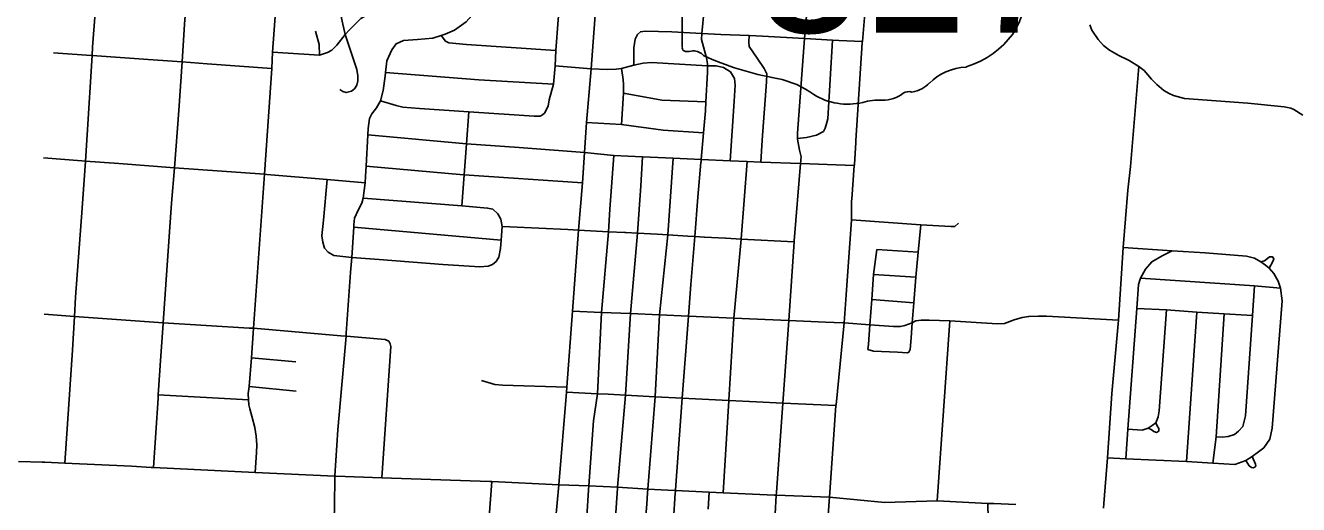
# Model space of a CAD drawing. Extents: x 1755200 to 1902939, y 644115 to 788070.
# Drawn here: x 1854921 to 1867463, y 712370 to 717084 of the extents above; entities that cross this region are included whole.
import ezdxf

# ---------------------------------------------------------------- set-up
doc = ezdxf.new("R2010")
doc.units = 0
for name, color, linetype in [('GM_X_City_Street', 7, 'Continuous'), ('GM_X_State_Route', 7, 'Continuous'), ('GM_X_State_Shield', 7, 'Continuous'), ('GM_X_US_Route', 7, 'Continuous')]:
    doc.layers.add(name, color=color, linetype=linetype)

msp = doc.modelspace()

# ---------------------------------------------------------------- linework, layer by layer
at = {"layer": 'GM_X_City_Street'}
for points in [[(1860052, 711084), (1860055, 711107), (1860064, 711233), (1860092, 711537), (1860128, 712001), (1860141, 712209), (1860174, 712565), (1860251, 713477), (1860253, 713524), (1860310, 714273), (1860368, 715070), (1860409, 715537), (1860428, 715834), (1860449, 716129), (1860493, 716659), (1860550, 717412), (1860592, 717976), (1860621, 718378), (1860641, 718596), (1860664, 718914), (1860715, 719595)], [(1856277, 714152), (1856277, 714158), (1856361, 715335), (1856388, 715683), (1856432, 716249), (1856464, 716725), (1856489, 717096), (1856551, 717871), (1856570, 718101), (1856636, 719076)], [(1857183, 712685), (1857197, 712881), (1857199, 712956), (1857193, 713044), (1857181, 713127), (1857151, 713241), (1857132, 713311), (1857122, 713352), (1857118, 713399), (1857116, 713464), (1857125, 713531), (1857146, 713815), (1857167, 714104), (1857276, 715622), (1857348, 716662), (1857354, 716821), (1857409, 717574), (1857423, 717802), (1857478, 718606), (1857518, 719171)], [(1855307, 712777), (1855385, 713888), (1855403, 714221), (1855414, 714411), (1855479, 715287), (1855512, 715750), (1855530, 716007), (1855577, 716790), (1855581, 716871), (1855662, 717931), (1855672, 718065), (1855739, 718952)], [(1858018, 716455), (1858049, 716433), (1858081, 716424), (1858133, 716438), (1858162, 716461), (1858185, 716497), (1858196, 716538), (1858194, 716589), (1858186, 716651), (1858070, 716996), (1858034, 717157), (1858028, 717227), (1858034, 717287), (1858042, 717340), (1858071, 717448), (1858095, 717557), (1858108, 717627), (1858112, 717767), (1858095, 717898), (1858092, 718006), (1858119, 718309), (1858151, 718891)], [(1857354, 716821), (1857816, 716791), (1857898, 716817), (1857940, 716841), (1857987, 716889), (1858070, 716996), (1858113, 717042), (1858225, 717154), (1858313, 717201), (1858438, 717238), (1858622, 717256), (1858836, 717292), (1858955, 717349), (1859138, 717508), (1859191, 717591), (1859209, 717680), (1859220, 717797), (1859226, 717860), (1859260, 718332), (1859251, 718377), (1859240, 718395), (1859216, 718414), (1859175, 718423), (1859016, 718438)], [(1861576, 715736), (1861577, 715742), (1861579, 715766), (1861602, 716029), (1861621, 716244), (1861625, 716332), (1861640, 716622), (1861640, 716688), (1861641, 716708), (1861630, 716767), (1861581, 716946), (1861583, 717006), (1861608, 717242), (1861620, 717341), (1861653, 717626)], [(1858418, 716344), (1858445, 716444), (1858463, 716587), (1858467, 716621), (1858481, 716735), (1858529, 716846), (1858572, 716903), (1858645, 716935), (1858782, 716945), (1858934, 716961), (1859016, 716986), (1859057, 716999), (1859149, 717039), (1859261, 717120), (1859347, 717215), (1859377, 717249), (1859458, 717373), (1859490, 717434), (1859525, 717457), (1859571, 717471), (1859691, 717474), (1860049, 717452), (1860194, 717444), (1860550, 717412)], [(1860035, 716223), (1860069, 716291), (1860079, 716352), (1860124, 716507), (1860139, 716686), (1860146, 716837), (1860168, 717140), (1860194, 717444)], [(1862559, 715750), (1862560, 715766), (1862563, 715792), (1862548, 715856), (1862526, 715965), (1862526, 715971), (1862527, 716025), (1862596, 716957), (1862624, 717293)], [(1865891, 716681), (1865793, 716740), (1865693, 716789), (1865599, 716842), (1865542, 716888), (1865489, 716946), (1865427, 717038), (1865406, 717091)], [(1857816, 716791), (1857813, 716897), (1857779, 717028)], [(1859016, 716986), (1859059, 716931), (1859093, 716912), (1859266, 716897), (1860146, 716837)], [(1860913, 716694), (1860915, 716865), (1860927, 716951), (1860952, 716997), (1860979, 717022), (1861027, 717027), (1861289, 717021), (1861583, 717006), (1861771, 716997), (1862049, 716987), (1862181, 716979), (1862596, 716957), (1862600, 716957), (1862870, 716941), (1862934, 716937), (1863166, 716926)], [(1862165, 715740), (1862179, 715955), (1862222, 716529), (1862224, 716607), (1862197, 716662), (1862128, 716764), (1862050, 716879), (1862047, 716919), (1862049, 716987)], [(1862526, 715971), (1862614, 715981), (1862713, 716006), (1862782, 716042), (1862799, 716075), (1862816, 716131), (1862827, 716165), (1862870, 716941)], [(1855198, 716816), (1855567, 716790)], [(1855567, 716790), (1855571, 716790), (1855577, 716790), (1856130, 716751), (1856464, 716725), (1856711, 716706), (1857348, 716662)], [(1860139, 716686), (1860456, 716662)], [(1860456, 716662), (1860493, 716659), (1860655, 716650), (1860739, 716654), (1860793, 716661), (1860913, 716694), (1861006, 716713), (1861088, 716720), (1861640, 716688), (1861646, 716688), (1861726, 716686), (1861799, 716670), (1861868, 716629)], [(1865545, 712379), (1865582, 712828), (1865623, 713461), (1865688, 714184), (1865735, 714898), (1865780, 715462), (1865808, 715696), (1865891, 716681)], [(1867505, 716203), (1867418, 716257), (1867386, 716271), (1867320, 716283), (1866962, 716319), (1866338, 716365), (1866232, 716395), (1866188, 716416), (1866135, 716446), (1866066, 716503), (1866015, 716556), (1865942, 716642), (1865891, 716681)], [(1858467, 716621), (1859388, 716549), (1860124, 716507)], [(1860793, 716111), (1860814, 716419), (1860813, 716512), (1860805, 716575), (1860793, 716661)], [(1861863, 715753), (1861902, 716340), (1861913, 716498), (1861906, 716562), (1861868, 716629)], [(1860814, 716419), (1861190, 716350), (1861625, 716332)], [(1858124, 714656), (1858135, 714802), (1858155, 715099), (1858156, 715123), (1858162, 715187), (1858199, 715266), (1858235, 715337), (1858249, 715386), (1858266, 715537), (1858272, 715601), (1858278, 715701), (1858295, 716009), (1858298, 716069), (1858311, 716169), (1858332, 716216), (1858378, 716273), (1858418, 716344)], [(1858418, 716344), (1858573, 716296), (1858640, 716280), (1858802, 716267), (1859289, 716235), (1859932, 716192), (1859993, 716193), (1860013, 716204), (1860035, 716223)], [(1859221, 715309), (1859243, 715614), (1859266, 715921), (1859289, 716235)], [(1860449, 716129), (1860793, 716111), (1861203, 716055), (1861602, 716029)], [(1858295, 716009), (1859266, 715921), (1859785, 715884), (1860428, 715834)], [(1860428, 715834), (1860716, 715806), (1861000, 715791), (1861301, 715779), (1861579, 715766), (1861863, 715753), (1862031, 715745), (1862165, 715740), (1862556, 715726), (1863086, 715707)], [(1860468, 712514), (1860471, 712554), (1860518, 713192), (1860555, 713460), (1860595, 714261), (1860664, 715054), (1860678, 715275), (1860716, 715806)], [(1860754, 712530), (1860755, 712541), (1860831, 713446), (1860831, 713446), (1860882, 714250), (1860950, 715039), (1860983, 715506), (1861000, 715791)], [(1855100, 715781), (1855475, 715753)], [(1855475, 715753), (1855475, 715753), (1855512, 715750), (1855840, 715725), (1856388, 715683)], [(1856388, 715683), (1856388, 715683), (1856388, 715683), (1857276, 715622), (1857300, 715619)], [(1858278, 715701), (1859235, 715615), (1859243, 715614), (1860409, 715537)], [(1861049, 712484), (1861049, 712484), (1861051, 712521), (1861054, 712564), (1861123, 713430), (1861123, 713432), (1861168, 714236), (1861249, 715023), (1861301, 715779)], [(1861319, 712427), (1861319, 712438), (1861324, 712507), (1861325, 712514), (1861389, 713416), (1861453, 714223), (1861477, 714536), (1861515, 715008), (1861546, 715396), (1861576, 715736)], [(1861794, 712486), (1861850, 713394), (1861851, 713397), (1861898, 714204), (1861972, 714981), (1861973, 714985), (1862031, 715745)], [(1862319, 712488), (1862319, 712489), (1862381, 713368), (1862442, 714181), (1862494, 714956), (1862494, 714964), (1862556, 715726), (1862557, 715730), (1862559, 715750)], [(1857300, 715619), (1857893, 715568), (1858266, 715537)], [(1857893, 715568), (1857856, 715170), (1857841, 715014), (1857849, 714952), (1857866, 714893), (1857902, 714852), (1857959, 714820), (1858105, 714804), (1858135, 714802), (1858407, 714781), (1859032, 714733), (1859397, 714708), (1859479, 714716), (1859522, 714733), (1859557, 714762), (1859584, 714803), (1859600, 714889), (1859607, 714973), (1859617, 715107)], [(1858249, 715386), (1859221, 715309), (1859474, 715287), (1859524, 715276), (1859576, 715232), (1859605, 715177), (1859617, 715107), (1859693, 715103)], [(1863059, 715172), (1863741, 715121), (1864037, 715105), (1864076, 715106), (1864112, 715138)], [(1858155, 715099), (1859607, 714973)], [(1859693, 715103), (1860264, 715075)], [(1860264, 715075), (1860368, 715070), (1860664, 715054), (1860827, 715046), (1860834, 715046)], [(1860834, 715046), (1860950, 715039), (1861143, 715029), (1861249, 715023), (1861447, 715012), (1861515, 715008), (1861608, 715002), (1861612, 715002)], [(1863609, 713862), (1863625, 713868), (1863638, 713897), (1863647, 714009), (1863658, 714159), (1863673, 714354), (1863691, 714608), (1863714, 714855), (1863741, 715121)], [(1861612, 715002), (1861817, 714990), (1861820, 714990)], [(1861820, 714990), (1861972, 714981), (1861973, 714981), (1862494, 714956)], [(1863220, 713894), (1863225, 713945), (1863239, 714138), (1863258, 714388), (1863275, 714635), (1863310, 714881)], [(1863310, 714881), (1863714, 714855)], [(1865582, 712828), (1865761, 712819), (1866360, 712792), (1866620, 712777), (1866834, 712765), (1866945, 712804), (1867006, 712841), (1867069, 712890), (1867121, 712928), (1867179, 713012), (1867204, 713120), (1867302, 714376), (1867284, 714500), (1867261, 714568), (1867221, 714643), (1867175, 714696), (1867138, 714727), (1867090, 714759), (1867029, 714793), (1866949, 714814), (1866542, 714846), (1866217, 714866), (1865735, 714898)], [(1865761, 712819), (1865780, 713111), (1865869, 714300), (1865887, 714536), (1865905, 714598), (1865954, 714685), (1866017, 714759), (1866119, 714819), (1866217, 714866)], [(1867175, 714696), (1867189, 714724), (1867213, 714768), (1867221, 714787), (1867208, 714806), (1867178, 714809), (1867158, 714792), (1867127, 714769), (1867090, 714759)], [(1857970, 712652), (1857998, 713105), (1858079, 714027), (1858081, 714057), (1858124, 714655), (1858124, 714656)], [(1863275, 714635), (1863691, 714608)], [(1865905, 714598), (1867030, 714522), (1867284, 714500)], [(1866651, 713035), (1866713, 713033), (1866769, 713041), (1866831, 713059), (1866870, 713091), (1866914, 713139), (1866939, 713244), (1867008, 714231), (1867030, 714522)], [(1863258, 714388), (1863673, 714354)], [(1865869, 714300), (1866163, 714286), (1866460, 714264), (1866729, 714246), (1867008, 714231)], [(1855105, 714243), (1855318, 714228)], [(1855318, 714228), (1855318, 714228), (1855403, 714221), (1856277, 714158), (1857125, 714107)], [(1860310, 714273), (1860595, 714261), (1860882, 714250), (1861168, 714236), (1861453, 714223), (1861898, 714204), (1862442, 714181), (1862804, 714166), (1862975, 714158)], [(1862975, 714158), (1862986, 714158), (1863239, 714138), (1863474, 714121), (1863541, 714123), (1863584, 714132), (1863658, 714159), (1863694, 714177), (1863746, 714185), (1863763, 714185)], [(1863763, 714185), (1863823, 714185), (1864029, 714178)], [(1863902, 712405), (1864029, 714178)], [(1864029, 714178), (1864497, 714147), (1864567, 714152), (1864660, 714189), (1864739, 714210), (1864805, 714221), (1864902, 714224), (1864980, 714224), (1865688, 714184)], [(1865780, 713111), (1865923, 713102), (1865983, 713120), (1866021, 713148), (1866056, 713175), (1866079, 713233), (1866090, 713291), (1866163, 714286)], [(1866360, 712792), (1866460, 714264)], [(1866620, 712777), (1866651, 713035), (1866729, 714246)], [(1856227, 713416), (1856227, 713421), (1856229, 713449), (1856254, 713833), (1856277, 714152)], [(1857125, 714107), (1857167, 714104), (1858027, 714031)], [(1858027, 714031), (1858029, 714031), (1858079, 714027), (1858083, 714027), (1858466, 713994), (1858501, 713977)], [(1858432, 712633), (1858520, 713924), (1858515, 713950), (1858501, 713977)], [(1857146, 713815), (1857585, 713773)], [(1863220, 713894), (1863276, 713879), (1863511, 713868), (1863609, 713862)], [(1859413, 713591), (1859546, 713552), (1859621, 713543), (1860253, 713524)], [(1856182, 712733), (1856227, 713416)], [(1856229, 713449), (1857118, 713399)], [(1857125, 713531), (1857587, 713486)], [(1860251, 713477), (1860555, 713460), (1860662, 713455), (1860831, 713446), (1861123, 713430), (1861389, 713416), (1861850, 713394), (1862124, 713381), (1862381, 713368), (1862386, 713368)], [(1862386, 713368), (1862906, 713343)], [(1865983, 713120), (1866010, 713108), (1866036, 713090), (1866063, 713079), (1866085, 713093), (1866086, 713117), (1866070, 713144), (1866056, 713175)], [(1866945, 712804), (1866978, 712752), (1866998, 712735), (1867017, 712731), (1867032, 712737), (1867042, 712750), (1867040, 712766), (1867006, 712841)], [(1857965, 712387), (1857967, 712609), (1857970, 712649), (1857970, 712651), (1857970, 712652)], [(1859442, 711571), (1859483, 712154), (1859490, 712248), (1859514, 712597)], [(1860688, 711398), (1860711, 711782), (1860713, 711951), (1860754, 712530)], [(1860355, 711371), (1860398, 711410), (1860406, 711470), (1860436, 711983), (1860468, 712514)], [(1860923, 711026), (1860936, 711166), (1860976, 711588), (1861003, 711908), (1861042, 712372), (1861049, 712484)], [(1861307, 712264), (1861308, 712276), (1861319, 712427)], [(1861647, 712323), (1861658, 712492)], [(1862306, 712277), (1862306, 712278), (1862317, 712462), (1862319, 712488)], [(1857873, 711280), (1857892, 711541), (1857900, 711651), (1857965, 712306), (1857965, 712386), (1857965, 712387)], [(1864437, 710740), (1864442, 710904), (1864426, 711394), (1864419, 711653), (1864403, 712381)], [(1865542, 712335), (1865545, 712379)]]:
    msp.add_lwpolyline(points, dxfattribs=at)
at = {"layer": 'GM_X_State_Route'}
for points in [[(1863102, 715953), (1863165, 716912), (1863166, 716926), (1863216, 717519), (1863235, 717756), (1863238, 717788)], [(1863061, 715376), (1863086, 715707), (1863087, 715715), (1863101, 715933), (1863102, 715953)], [(1863006, 714432), (1863059, 715172), (1863060, 715360), (1863061, 715376)], [(1862842, 712441), (1862906, 713343), (1862907, 713351), (1862986, 714158), (1863006, 714432)], [(1862703, 710922), (1862713, 711032), (1862753, 711482), (1862807, 712003), (1862811, 712053), (1862842, 712441)]]:
    msp.add_lwpolyline(points, dxfattribs=at)
at = {"layer": 'GM_X_State_Shield'}
msp.add_line((1861392, 718979), (1861392, 716866), dxfattribs=at)
for centre, major_axis, start_param, end_param in [((1863839, 717359), (923, 0), 5.101752, 6.440018), ((1861432, 716861), (40.7, 0), 3.00124, 4.508301), ((1861439, 717077), (310, 0), 4.665946, 4.897461), ((1861502, 716744), (112, 0), 0.519207, 1.627899), ((1862915, 718642), (2665, 0), 4.195997, 4.488961), ((1864229, 716272), (506, 0), 1.647645, 2.488434), ((1862121, 715916), (834, 0), 0.823519, 1.323587), ((1863622, 716370), (79.4, 0), 1.147584, 2.315152), ((1863588, 716661), (298, 0), 4.937069, 5.64225), ((1863023, 716733), (529, 0), 4.026481, 4.996735), ((1863328, 716003), (435, 0), 1.495662, 1.94098), ((1863367, 716575), (282, 0), 4.691044, 5.507374)]:
    msp.add_ellipse(centre, major_axis=major_axis, ratio=0.8, start_param=start_param, end_param=end_param, dxfattribs=at)
at = {"layer": 'GM_X_US_Route'}
for points in [[(1854853, 712792), (1855085, 712787), (1855112, 712786)], [(1855112, 712786), (1855307, 712777), (1855964, 712747), (1856160, 712734), (1856182, 712733), (1857183, 712685), (1857970, 712649), (1857977, 712648), (1858432, 712633), (1859496, 712597), (1859514, 712597), (1860174, 712565), (1860471, 712554), (1860755, 712541), (1861051, 712521), (1861314, 712508), (1861324, 712507), (1861658, 712492), (1861794, 712486), (1862301, 712462), (1862317, 712462), (1862842, 712441)], [(1862842, 712441), (1863387, 712391), (1863902, 712405), (1864403, 712381), (1864461, 712379)], [(1864461, 712379), (1864677, 712370)]]:
    msp.add_lwpolyline(points, dxfattribs=at)

# ---------------------------------------------------------------- texts
at = {"layer": 'GM_X_State_Shield'}
msp.add_text('317', height=1392.2, dxfattribs=at).set_placement((1862122, 717015))

doc.saveas('drawing.dxf')
